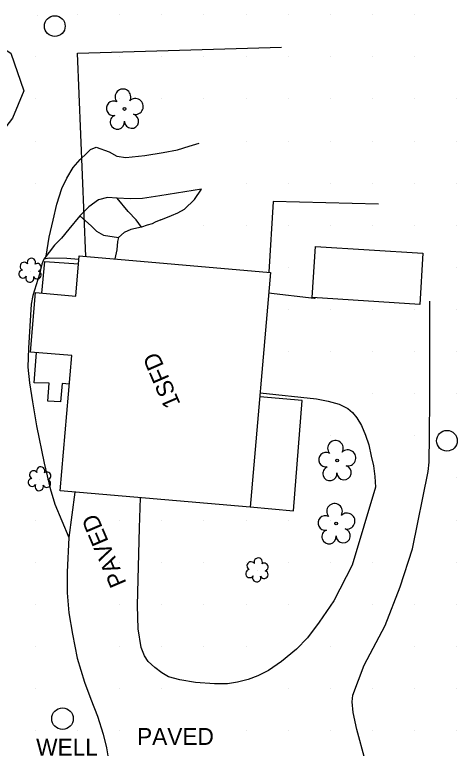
# Model space of a CAD drawing. Extents: x 1548934 to 1561348, y 809680 to 824075.
# Drawn here: x 1552285.1 to 1552390.1, y 810095.7 to 810270 of the extents above; entities that cross this region are included whole.
import ezdxf

# ---------------------------------------------------------------- set-up
doc = ezdxf.new("R2010")
doc.units = 0
for name, color, linetype in [('Exist Building', 7, 'Continuous'), ('Exist Building Foundations Text', 7, 'Continuous'), ('Exist DTM QL2 LIDAR Elevation Point', 7, 'Continuous'), ('Exist Other Culture Area Outline', 7, 'Continuous'), ('Exist Other Culture Well CELL', 7, 'Continuous'), ('Exist Other Culture Well Text', 7, 'Continuous'), ('Exist Roads EOP Other Text', 7, 'Continuous'), ('Exist Utilities Other Pole CELL', 7, 'Continuous'), ('Exist Vegetation Shrub CELL', 7, 'Continuous'), ('Exist Vegetation Tree CELL', 7, 'Continuous'), ('Exist Vegetation Woods Line', 7, 'Continuous'), ('P_RDY_Dimension_Text', 7, 'Continuous'), ('P_RDY_Paved_Shoulder', 7, 'Continuous'), ('PH Exist DTM Breakline', 7, 'Continuous'), ('PH Exist DTM Point', 7, 'Continuous')]:
    doc.layers.add(name, color=color, linetype=linetype)

msp = doc.modelspace()

# ---------------------------------------------------------------- linework, layer by layer
at = {"layer": 'Exist Building'}
for points in [[(1552356.5, 810214.87), (1552381.98, 810213.28), (1552381.23, 810201.16), (1552355.74, 810202.75)], [(1552341.01, 810152.99), (1552295.95, 810156.88), (1552298.72, 810188.99), (1552288.89, 810189.84), (1552290.11, 810203.95), (1552299.62, 810203.13), (1552300.44, 810212.68), (1552345.82, 810208.76)]]:
    msp.add_lwpolyline(points, close=True, dxfattribs=at)
at = {"layer": 'Exist DTM QL2 LIDAR Elevation Point'}
for p, q in [((1552300.04, 810269.95), (1552300.04, 810269.95)), ((1552310.04, 810269.95), (1552310.04, 810269.95)), ((1552320.04, 810269.95), (1552320.04, 810269.95)), ((1552330.05, 810269.95), (1552330.05, 810269.95)), ((1552340.05, 810269.95), (1552340.05, 810269.95)), ((1552350.05, 810269.95), (1552350.05, 810269.95)), ((1552360.05, 810269.95), (1552360.05, 810269.95)), ((1552370.05, 810269.95), (1552370.05, 810269.95)), ((1552380.05, 810269.95), (1552380.05, 810269.95)), ((1552290.04, 810259.95), (1552290.04, 810259.95)), ((1552300.04, 810259.95), (1552300.04, 810259.95)), ((1552310.04, 810259.95), (1552310.04, 810259.95)), ((1552320.04, 810259.95), (1552320.04, 810259.95)), ((1552330.05, 810259.95), (1552330.05, 810259.95)), ((1552340.05, 810259.95), (1552340.05, 810259.95)), ((1552350.05, 810259.95), (1552350.05, 810259.95)), ((1552360.05, 810259.95), (1552360.05, 810259.95)), ((1552370.05, 810259.95), (1552370.05, 810259.95)), ((1552380.05, 810259.95), (1552380.05, 810259.95)), ((1552290.04, 810249.95), (1552290.04, 810249.95)), ((1552300.04, 810249.95), (1552300.04, 810249.95)), ((1552310.04, 810249.95), (1552310.04, 810249.95)), ((1552320.04, 810249.95), (1552320.04, 810249.95)), ((1552330.05, 810249.95), (1552330.05, 810249.95)), ((1552340.05, 810249.95), (1552340.05, 810249.95)), ((1552350.05, 810249.95), (1552350.05, 810249.95)), ((1552360.05, 810249.95), (1552360.05, 810249.95)), ((1552370.05, 810249.95), (1552370.05, 810249.95)), ((1552380.05, 810249.95), (1552380.05, 810249.95)), ((1552390.05, 810249.95), (1552390.05, 810249.95)), ((1552290.04, 810239.95), (1552290.04, 810239.95)), ((1552340.05, 810239.95), (1552340.05, 810239.95)), ((1552350.05, 810239.95), (1552350.05, 810239.95)), ((1552360.05, 810239.95), (1552360.05, 810239.95)), ((1552370.05, 810239.95), (1552370.05, 810239.95)), ((1552380.05, 810239.95), (1552380.05, 810239.95)), ((1552390.05, 810239.95), (1552390.05, 810239.95)), ((1552290.04, 810229.95), (1552290.04, 810229.95)), ((1552340.05, 810229.95), (1552340.05, 810229.95)), ((1552350.05, 810229.95), (1552350.05, 810229.95)), ((1552360.05, 810229.95), (1552360.05, 810229.95)), ((1552370.05, 810229.95), (1552370.05, 810229.95)), ((1552380.05, 810229.95), (1552380.05, 810229.95)), ((1552390.05, 810229.95), (1552390.05, 810229.95)), ((1552330.05, 810219.95), (1552330.05, 810219.95)), ((1552340.05, 810219.95), (1552340.05, 810219.95)), ((1552350.05, 810219.95), (1552350.05, 810219.95)), ((1552360.05, 810219.95), (1552360.05, 810219.95)), ((1552370.05, 810219.95), (1552370.05, 810219.95)), ((1552380.05, 810219.95), (1552380.05, 810219.95)), ((1552390.05, 810219.95), (1552390.05, 810219.95)), ((1552350.05, 810209.95), (1552350.05, 810209.95)), ((1552390.05, 810209.95), (1552390.05, 810209.95)), ((1552350.05, 810199.95), (1552350.05, 810199.95)), ((1552360.05, 810199.95), (1552360.05, 810199.95)), ((1552370.05, 810199.95), (1552370.05, 810199.95)), ((1552380.05, 810199.95), (1552380.05, 810199.95)), ((1552390.05, 810199.95), (1552390.05, 810199.95)), ((1552350.05, 810189.95), (1552350.05, 810189.95)), ((1552360.05, 810189.95), (1552360.05, 810189.95)), ((1552370.05, 810189.95), (1552370.05, 810189.95)), ((1552380.05, 810189.95), (1552380.05, 810189.95)), ((1552390.05, 810189.95), (1552390.05, 810189.95)), ((1552370.05, 810179.95), (1552370.05, 810179.95)), ((1552380.05, 810179.95), (1552380.05, 810179.95)), ((1552390.05, 810179.95), (1552390.05, 810179.95)), ((1552360.05, 810169.94), (1552360.05, 810169.94)), ((1552380.05, 810169.94), (1552380.05, 810169.94)), ((1552390.05, 810169.94), (1552390.05, 810169.94)), ((1552360.05, 810159.94), (1552360.05, 810159.94)), ((1552390.05, 810159.94), (1552390.05, 810159.94)), ((1552290.04, 810149.94), (1552290.04, 810149.94)), ((1552310.04, 810149.94), (1552310.04, 810149.94)), ((1552320.04, 810149.94), (1552320.04, 810149.94)), ((1552330.05, 810149.94), (1552330.05, 810149.94)), ((1552340.05, 810149.94), (1552340.05, 810149.94)), ((1552350.05, 810149.94), (1552350.05, 810149.94)), ((1552360.05, 810149.94), (1552360.05, 810149.94)), ((1552390.05, 810149.94), (1552390.05, 810149.94)), ((1552290.04, 810139.94), (1552290.04, 810139.94)), ((1552310.04, 810139.94), (1552310.04, 810139.94)), ((1552320.04, 810139.94), (1552320.04, 810139.94)), ((1552330.05, 810139.94), (1552330.05, 810139.94)), ((1552340.05, 810139.94), (1552340.05, 810139.94)), ((1552350.05, 810139.94), (1552350.05, 810139.94)), ((1552360.05, 810139.94), (1552360.05, 810139.94)), ((1552370.05, 810139.94), (1552370.05, 810139.94)), ((1552390.05, 810139.94), (1552390.05, 810139.94)), ((1552290.04, 810129.94), (1552290.04, 810129.94)), ((1552310.04, 810129.94), (1552310.04, 810129.94)), ((1552320.04, 810129.94), (1552320.04, 810129.94)), ((1552330.05, 810129.94), (1552330.05, 810129.94)), ((1552340.05, 810129.94), (1552340.05, 810129.94)), ((1552350.05, 810129.94), (1552350.05, 810129.94)), ((1552370.05, 810129.94), (1552370.05, 810129.94)), ((1552380.05, 810129.94), (1552380.05, 810129.94)), ((1552390.05, 810129.94), (1552390.05, 810129.94)), ((1552290.04, 810119.94), (1552290.04, 810119.94)), ((1552310.04, 810119.94), (1552310.04, 810119.94)), ((1552320.04, 810119.94), (1552320.04, 810119.94)), ((1552330.05, 810119.94), (1552330.05, 810119.94)), ((1552340.05, 810119.94), (1552340.05, 810119.94)), ((1552360.05, 810119.94), (1552360.05, 810119.94)), ((1552380.05, 810119.94), (1552380.05, 810119.94)), ((1552390.05, 810119.94), (1552390.05, 810119.94)), ((1552290.04, 810109.94), (1552290.04, 810109.94)), ((1552310.04, 810109.94), (1552310.04, 810109.94)), ((1552320.04, 810109.94), (1552320.04, 810109.94)), ((1552350.05, 810109.94), (1552350.05, 810109.94)), ((1552360.05, 810109.94), (1552360.05, 810109.94)), ((1552370.05, 810109.94), (1552370.05, 810109.94)), ((1552380.05, 810109.94), (1552380.05, 810109.94)), ((1552390.05, 810109.94), (1552390.05, 810109.94)), ((1552290.04, 810099.94), (1552290.04, 810099.94)), ((1552300.04, 810099.94), (1552300.04, 810099.94)), ((1552310.04, 810099.94), (1552310.04, 810099.94)), ((1552320.04, 810099.94), (1552320.04, 810099.94)), ((1552330.05, 810099.94), (1552330.05, 810099.94)), ((1552340.05, 810099.94), (1552340.05, 810099.94)), ((1552350.05, 810099.94), (1552350.05, 810099.94)), ((1552360.05, 810099.94), (1552360.05, 810099.94)), ((1552370.05, 810099.94), (1552370.05, 810099.94)), ((1552380.05, 810099.94), (1552380.05, 810099.94)), ((1552390.05, 810099.94), (1552390.05, 810099.94))]:
    msp.add_line(p, q, dxfattribs=at)
at = {"layer": 'Exist Other Culture Area Outline'}
for points in [[(1552291.59, 810203.82), (1552292.33, 810211.37), (1552300.28, 810210.78)], [(1552298.14, 810182.24), (1552296.44, 810182.39), (1552295.98, 810177.99), (1552293.02, 810178.14), (1552293.3, 810182.41), (1552289.78, 810182.52), (1552290.31, 810189.72)], [(1552341.01, 810153.09), (1552351.32, 810152.09), (1552353.33, 810178.29), (1552343.27, 810179.2)]]:
    msp.add_lwpolyline(points, dxfattribs=at)
at = {"layer": 'Exist Other Culture Well CELL'}
msp.add_circle((1552296.49, 810102.76), 2.56, dxfattribs=at)
at = {"layer": 'Exist Utilities Other Pole CELL'}
for centre in [(1552294.66, 810267.24), (1552387.69, 810168.76)]:
    msp.add_circle(centre, 2.46, dxfattribs=at)
at = {"layer": 'Exist Vegetation Shrub CELL'}
for p, q in [((1552288.86, 810209.07), (1552288.86, 810209.07)), ((1552291.09, 810159.56), (1552291.09, 810159.56)), ((1552342.69, 810137.91), (1552342.69, 810137.91))]:
    msp.add_line(p, q, dxfattribs=at)
for centre, radius, start, end in [((1552287.38, 810210.19), 0.968, 35.8908, 245.4216), ((1552289.09, 810211.11), 0.99, 334.8391, 200.4717), ((1552290.53, 810209.93), 0.929, 284.4567, 126.0861), ((1552287.06, 810208.36), 0.955, 95.1099, 327.9534), ((1552290.5, 810208.14), 0.937, 204.9913, 73.4601), ((1552288.73, 810207.38), 0.984, 151.2797, 21.387), ((1552291.32, 810161.6), 0.99, 334.8391, 200.4717), ((1552289.61, 810160.69), 0.968, 35.8908, 245.4216), ((1552292.76, 810160.43), 0.929, 284.4567, 126.0861), ((1552289.29, 810158.86), 0.955, 95.1099, 327.9534), ((1552290.96, 810157.88), 0.984, 151.2797, 21.387), ((1552292.73, 810158.63), 0.937, 204.9913, 73.4601), ((1552342.92, 810139.95), 0.99, 334.8391, 200.4717), ((1552341.21, 810139.04), 0.968, 35.8908, 245.4216), ((1552344.36, 810138.78), 0.929, 284.4567, 126.0861), ((1552340.89, 810137.21), 0.955, 95.1099, 327.9534), ((1552344.33, 810136.98), 0.937, 204.9913, 73.4601), ((1552342.56, 810136.23), 0.984, 151.2797, 21.387)]:
    msp.add_arc(centre, radius, start, end, dxfattribs=at)
at = {"layer": 'Exist Vegetation Tree CELL'}
for p, q in [((1552311.2, 810247.56), (1552311.2, 810247.56)), ((1552361.62, 810164.09), (1552361.62, 810164.09)), ((1552361.42, 810149.1), (1552361.42, 810149.1))]:
    msp.add_line(p, q, dxfattribs=at)
for centre in [(1552311.2, 810247.56), (1552361.62, 810164.09), (1552361.42, 810149.1)]:
    msp.add_circle(centre, 0.326, dxfattribs=at)
for centre, radius, start, end in [((1552310.82, 810250.43), 1.86, 330.1651, 219.7134), ((1552308.6, 810247.71), 1.73, 62.6636, 279.3457), ((1552313.75, 810248.15), 1.9, 257.1011, 134.1999), ((1552309.5, 810244.44), 1.69, 111.5671, 6.231), ((1552312.87, 810244.66), 1.7, 181.2822, 74.56), ((1552361.24, 810166.96), 1.86, 330.1651, 219.7134), ((1552359.02, 810164.25), 1.73, 62.6636, 279.3457), ((1552364.17, 810164.68), 1.9, 257.1011, 134.1999), ((1552359.92, 810160.97), 1.69, 111.5671, 6.231), ((1552363.29, 810161.19), 1.7, 181.2822, 74.56), ((1552361.03, 810151.98), 1.86, 330.1651, 219.7134), ((1552363.97, 810149.69), 1.9, 257.1011, 134.1999), ((1552358.81, 810149.26), 1.73, 62.6636, 279.3457), ((1552363.09, 810146.2), 1.7, 181.2822, 74.56), ((1552359.72, 810145.98), 1.69, 111.5671, 6.231)]:
    msp.add_arc(centre, radius, start, end, dxfattribs=at)
at = {"layer": 'Exist Vegetation Woods Line'}
msp.add_lwpolyline([(1552287.29, 810251.86), (1552284.59, 810245.35), (1552279, 810238.15), (1552270.45, 810229.55), (1552262.87, 810226.5), (1552256.69, 810227.77), (1552247.48, 810228.81), (1552239.32, 810228.33), (1552229.6, 810226.42), (1552222.76, 810224.68), (1552215.24, 810228.76), (1552214.38, 810232.61), (1552213.99, 810239.06), (1552213.82, 810249.75), (1552218.24, 810252.9), (1552226.13, 810256.06), (1552236.32, 810258.13), (1552245.97, 810261.23), (1552255.09, 810264.83), (1552263.96, 810265.74), (1552273.4, 810264.08), (1552280.7, 810263.04), (1552284.26, 810260.84), (1552287.29, 810251.86)], dxfattribs=at)
at = {"layer": 'P_RDY_Dimension_Text'}
for points in [[(1552302, 810212.54), (1552300.08, 810260.8), (1552348.45, 810262.27)], [(1552371.45, 810224.93), (1552346.49, 810225.56), (1552345.47, 810208.79)]]:
    msp.add_lwpolyline(points, dxfattribs=at)
at = {"layer": 'P_RDY_Paved_Shoulder'}
for points in [[(1552356.5, 810202.7), (1552356.22, 810202.52), (1552345.39, 810203.8)], [(1552368.25, 810092.9), (1552366.35, 810100.22), (1552365.41, 810104.22), (1552365.17, 810106.76), (1552365.38, 810108.32), (1552368.09, 810115.48), (1552373.07, 810124.87), (1552376.58, 810134.08), (1552379.49, 810143.12), (1552383.26, 810161.46), (1552383.5, 810163.68), (1552383.57, 810169.96), (1552383.66, 810178.93), (1552383.66, 810201.95)], [(1552343.35, 810180.13), (1552356.75, 810178.75), (1552359.49, 810178.14), (1552362.1, 810177.43), (1552364.14, 810176.46), (1552365.28, 810175.44), (1552366.33, 810174.17), (1552367.41, 810172.36), (1552368.39, 810170.08), (1552369.14, 810167.83), (1552369.74, 810165.08), (1552370.23, 810162.79), (1552370.62, 810160.3), (1552370.76, 810157.77), (1552365.22, 810139.18), (1552360.82, 810130.76), (1552357.37, 810125.69), (1552354.57, 810122), (1552352.03, 810119.29), (1552348.44, 810116.31), (1552345.39, 810114.23), (1552342.79, 810112.92), (1552340.57, 810112.08), (1552338.01, 810111.43), (1552335.63, 810111.02), (1552332.51, 810111.01), (1552328.06, 810111.34), (1552324.33, 810111.98), (1552321.6, 810112.71), (1552320.01, 810113.62), (1552318.35, 810114.89), (1552316.83, 810116.38), (1552315.94, 810117.65), (1552315.18, 810119.63), (1552314.42, 810124.07), (1552314.3, 810129.62), (1552314.78, 810148.1), (1552315, 810155.24)], [(1552299.4, 810156.58), (1552298.01, 810145.79), (1552297.56, 810137.52), (1552297.6, 810132.65), (1552297.99, 810127.86), (1552298.85, 810122.84), (1552299.95, 810117.15), (1552301.72, 810111.42), (1552303.21, 810107.4), (1552304.76, 810103.35), (1552306.13, 810099.07), (1552306.94, 810095.86), (1552307.43, 810092.96), (1552307.69, 810090.69), (1552307.82, 810087.4), (1552307.76, 810084.03), (1552307.46, 810080.42), (1552306.73, 810075.55), (1552303.1, 810062.52), (1552297.6, 810048.45), (1552292.35, 810037.8), (1552286.29, 810029.28), (1552278.9, 810019.9)]]:
    msp.add_lwpolyline(points, dxfattribs=at)
at = {"layer": 'PH Exist DTM Breakline'}
for points in [[(1552292.61, 810212.57), (1552293.31, 810217.15), (1552294.28, 810221.14), (1552295.11, 810224.97), (1552296.32, 810228.69), (1552297.49, 810231.15), (1552299.04, 810233.65), (1552300.69, 810235.59), (1552302.17, 810237.01), (1552303.13, 810237.95), (1552304.44, 810238.47), (1552307.57, 810237.39), (1552309.34, 810236.33), (1552311.53, 810236.06), (1552316.02, 810236.47), (1552320.4, 810237.19), (1552323.74, 810237.88), (1552326.53, 810238.73), (1552328.88, 810239.41)], [(1552319.79, 810221.24), (1552322.37, 810222.22), (1552323.87, 810222.87), (1552325.46, 810223.8), (1552327.76, 810226.05), (1552329.45, 810228.51), (1552323.51, 810227.59), (1552319.55, 810226.95), (1552315.46, 810226.33), (1552312.51, 810226.23), (1552309.46, 810226.4), (1552307.14, 810226.53), (1552305.06, 810225.97), (1552302.73, 810224.3), (1552300.57, 810222.15), (1552297.98, 810219.02), (1552296.22, 810216.89), (1552294.62, 810215.19), (1552292.09, 810211.89)], [(1552315.21, 810219.48), (1552313.93, 810221.24), (1552312.03, 810223.19), (1552309.46, 810226.4)], [(1552300.57, 810222.15), (1552303.25, 810219.82), (1552304.54, 810218.55), (1552306.2, 810217.59), (1552309.74, 810217.05)], [(1552319.79, 810221.24), (1552318.43, 810220.69), (1552317.72, 810220.32), (1552316.59, 810219.98), (1552315.21, 810219.48), (1552312.66, 810218.93), (1552311.12, 810218.21), (1552309.74, 810217.05), (1552309.55, 810216.09), (1552309.36, 810214.11), (1552308.87, 810211.95)], [(1552300.37, 810211.81), (1552297.48, 810212.02), (1552293.31, 810212.15), (1552292.09, 810211.89), (1552291.54, 810210.74), (1552291.02, 810208.34), (1552289.44, 810203.23), (1552289.07, 810201.24), (1552288.43, 810190.79), (1552288.26, 810186.24), (1552288.62, 810182.55), (1552289.34, 810178.02), (1552290.3, 810172.32), (1552292.14, 810163.47), (1552293.57, 810157.46), (1552294.66, 810153.72), (1552298.01, 810145.79)]]:
    msp.add_lwpolyline(points, dxfattribs=at)
at = {"layer": 'PH Exist DTM Point'}
msp.add_line((1552290.58, 810269.64), (1552290.58, 810269.64), dxfattribs=at)

# ---------------------------------------------------------------- texts
at = {"layer": 'Exist Building Foundations Text'}
msp.add_text('1SFD', height=4.02, rotation=113.4608, dxfattribs=at).set_placement((1552324.54, 810177.53))
at = {"layer": 'Exist Other Culture Well Text'}
msp.add_text('WELL', height=4.02, dxfattribs=at).set_placement((1552290.23, 810093.98))
at = {"layer": 'Exist Roads EOP Other Text'}
msp.add_text('PAVED', height=4.02, rotation=113.1736, dxfattribs=at).set_placement((1552311.72, 810134.99))
msp.add_text('PAVED', height=4.02, dxfattribs=at).set_placement((1552314.17, 810096.53))

doc.saveas('drawing.dxf')
